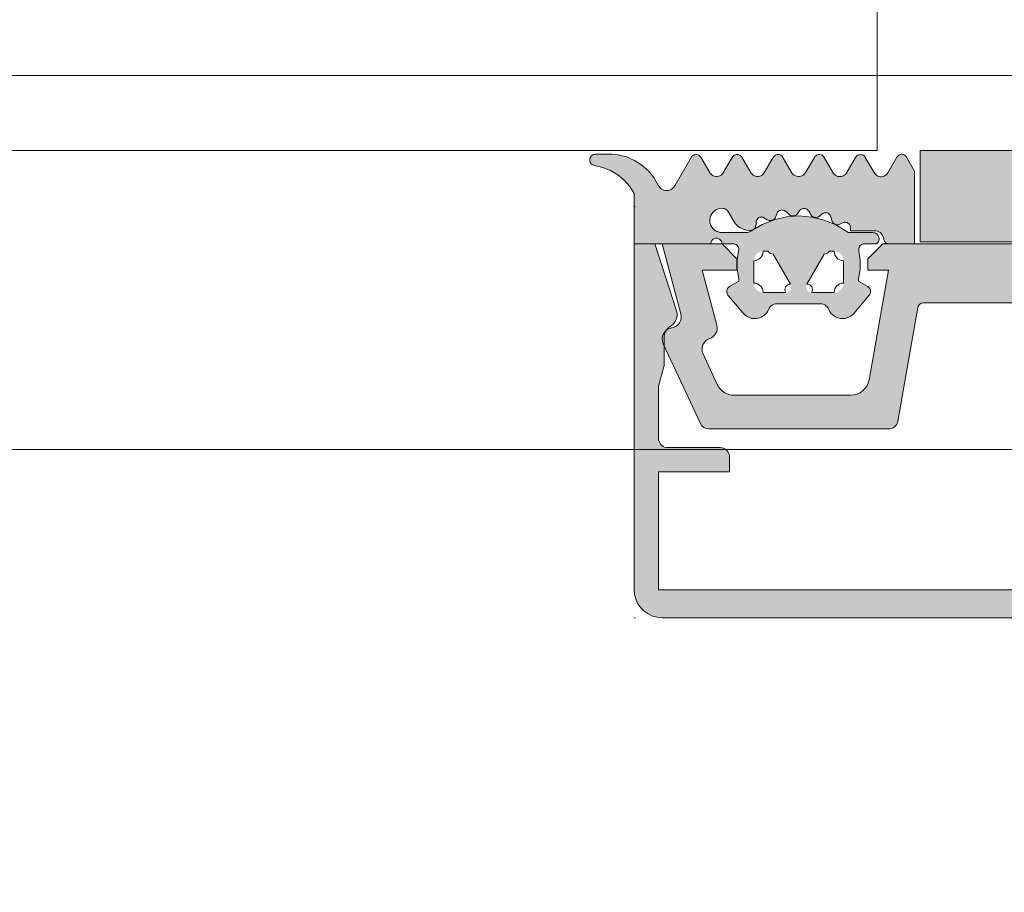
# Model space of a CAD drawing. Header units: metres. Extents: x -3.6 to 84.5, y -11 to 16.8.
# Tile 700 of 1056: x 57.9671 to 58.0198, y -2.9407 to -2.894. Entities that reach past the tile are written whole.
import ezdxf

# ---------------------------------------------------------------- set-up
doc = ezdxf.new("R2010")
doc.units = ezdxf.units.M
doc.header["$MEASUREMENT"] = 0
for name, color, linetype in [('152 - Bemaßung_ Beschriftung.Ausbau', 7, 'Continuous'), ('301 - Elemente.Linie', 7, 'Continuous'), ('302 - Elemente.Schraffur', 7, 'Continuous')]:
    doc.layers.add(name, color=color, linetype=linetype)
doc.styles.add('ERSTELLTER_STIL_2', font='txt')
doc.dimstyles.new('ERSTELLTER_STIL__3', dxfattribs={"dimtxt": 0.1, "dimasz": 0.0532, "dimexe": 0.18, "dimexo": 0.0625, "dimgap": 0, "dimtad": 1, "dimtih": 1, "dimtoh": 1, "dimzin": 0, "dimdsep": 46, "dimtxsty": 'ERSTELLTER_STIL_2', "dimblk": 'ARROWHEAD_2', "dimblk1": 'ARROWHEAD_2', "dimblk2": 'ARROWHEAD_2', "dimcen": 0.09, "dimse1": 1, "dimse2": 1, "dimclrd": 7, "dimclre": 7, "dimclrt": 7, "dimazin": 0, "dimtfac": 1, "dimtdec": 4, "dimtmove": 0, "dimatfit": 3, "dimfxl": 1, "dimtolj": 1, "dimtzin": 0, "dimarcsym": 0})

# ---------------------------------------------------------------- blocks, each defined once
blk = doc.blocks.new('*D275')
at = {"layer": '152 - Bemaßung_ Beschriftung.Ausbau', "color": 7, "linetype": 'Continuous', "lineweight": 5}
for p, q in [((57.124989, -8.6375), (57.124989, -8.5325)), ((57.145196, -8.55), (57.104782, -8.62)), ((62.295232, -8.55), (62.254818, -8.62)), ((55.504989, -8.585), (57.124989, -8.585)), ((57.124989, -8.585), (62.275025, -8.585))]:
    blk.add_line(p, q, dxfattribs=at)
at = {"layer": '152 - Bemaßung_ Beschriftung.Ausbau', "color": 7, "lineweight": 5, "char_height": 0.1, "attachment_point": 7, "style": 'ERSTELLTER_STIL_2'}
for s, insert in [('\\A1;{\\pql;\\fArial|b0|i0|c0|p38;5,15}', (59.491092, -8.565)), ('\\A1;{\\pql;\\fArial|b0|i0|c0|p38;15}', (62.103023, -8.565))]:
    blk.add_mtext(s, dxfattribs=dict(at, insert=insert))
blk = doc.blocks.new('ARROWHEAD_2')
at = {"color": 0, "linetype": 'Continuous', "lineweight": 0}
for p, q in [((-0.37813, -0.655), (0.37813, 0.655)), ((0, 0), (-1, 0))]:
    blk.add_line(p, q, dxfattribs=at)
blk = doc.blocks.new('*D276')
at = {"layer": '152 - Bemaßung_ Beschriftung.Ausbau', "color": 7, "linetype": 'Continuous', "lineweight": 5}
for p, q in [((62.275025, -8.6375), (62.275025, -8.5325)), ((62.425025, -8.6375), (62.425025, -8.5325)), ((62.295232, -8.55), (62.254818, -8.62)), ((62.404818, -8.62), (62.445232, -8.55)), ((57.124989, -8.585), (62.275025, -8.585)), ((62.275025, -8.585), (62.425025, -8.585)), ((62.425025, -8.585), (62.459255, -8.585))]:
    blk.add_line(p, q, dxfattribs=at)
blk = doc.blocks.new('*D297')
at = {"layer": '152 - Bemaßung_ Beschriftung.Ausbau', "color": 7, "linetype": 'Continuous', "lineweight": 5}
for p, q in [((47.439989, -9.1375), (47.439989, -9.0325)), ((47.460196, -9.05), (47.419782, -9.12)), ((62.055232, -9.05), (62.014818, -9.12)), ((47.289989, -9.085), (47.439989, -9.085)), ((47.439989, -9.085), (62.035025, -9.085))]:
    blk.add_line(p, q, dxfattribs=at)
at = {"layer": '152 - Bemaßung_ Beschriftung.Ausbau', "color": 7, "lineweight": 5, "insert": (54.541493, -9.084405), "char_height": 0.1, "attachment_point": 7, "style": 'ERSTELLTER_STIL_2'}
blk.add_mtext('\\A1;{\\pql;\\fArial|b0|i0|c0|p38;14,59\\fArial|b0|i0|c0|p38;\\A1{\\H.66x;\\S5^  ;}}', dxfattribs=at)
blk = doc.blocks.new('*D298')
at = {"layer": '152 - Bemaßung_ Beschriftung.Ausbau', "color": 7, "linetype": 'Continuous', "lineweight": 5}
for p, q in [((62.035025, -9.1375), (62.035025, -9.0325)), ((62.055232, -9.05), (62.014818, -9.12)), ((62.295232, -9.05), (62.254818, -9.12)), ((47.439989, -9.085), (62.035025, -9.085)), ((62.035025, -9.085), (62.275025, -9.085))]:
    blk.add_line(p, q, dxfattribs=at)
at = {"layer": '152 - Bemaßung_ Beschriftung.Ausbau', "color": 7, "lineweight": 5, "insert": (62.079139, -9.065), "char_height": 0.1, "attachment_point": 7, "style": 'ERSTELLTER_STIL_2'}
blk.add_mtext('\\A1;{\\pql;\\fArial|b0|i0|c0|p38;24}', dxfattribs=at)
blk = doc.blocks.new('*D488')
at = {"layer": '152 - Bemaßung_ Beschriftung.Ausbau', "color": 7, "linetype": 'Continuous', "lineweight": 5}
for p, q in [((55.209989, -10.1375), (55.209989, -10.0325)), ((62.425025, -10.1375), (62.425025, -10.0325)), ((55.230196, -10.05), (55.189782, -10.12)), ((62.404818, -10.12), (62.445232, -10.05)), ((55.109989, -10.085), (55.209989, -10.085)), ((55.209989, -10.085), (62.425025, -10.085)), ((62.425025, -10.085), (62.459255, -10.085))]:
    blk.add_line(p, q, dxfattribs=at)
at = {"layer": '152 - Bemaßung_ Beschriftung.Ausbau', "color": 7, "lineweight": 5, "char_height": 0.1, "attachment_point": 7, "style": 'ERSTELLTER_STIL_2'}
for s, insert in [('\\A1;{\\pql;\\fArial|b0|i0|c0|p38;7,21\\fArial|b0|i0|c0|p38;\\A1{\\H.66x;\\S5^  ;}}', (58.735322, -10.084405)), ('\\A1;{\\pql;\\fArial|b0|i0|c0|p38;10}', (55.230219, -10.065))]:
    blk.add_mtext(s, dxfattribs=dict(at, insert=insert))
blk = doc.blocks.new('*D526')
at = {"layer": '152 - Bemaßung_ Beschriftung.Ausbau', "color": 7, "linetype": 'Continuous', "lineweight": 5}
for p, q in [((54.679989, -9.6375), (54.679989, -9.5325)), ((54.700196, -9.55), (54.659782, -9.62)), ((58.000196, -9.55), (57.959782, -9.62)), ((54.379989, -9.585), (54.679989, -9.585)), ((54.679989, -9.585), (57.979989, -9.585))]:
    blk.add_line(p, q, dxfattribs=at)
at = {"layer": '152 - Bemaßung_ Beschriftung.Ausbau', "color": 7, "lineweight": 5, "insert": (56.19696, -9.565), "char_height": 0.1, "attachment_point": 7, "style": 'ERSTELLTER_STIL_2'}
blk.add_mtext('\\A1;{\\pql;\\fArial|b0|i0|c0|p38;3,30}', dxfattribs=at)
blk = doc.blocks.new('*D527')
at = {"layer": '152 - Bemaßung_ Beschriftung.Ausbau', "color": 7, "linetype": 'Continuous', "lineweight": 5}
for p, q in [((57.979989, -9.6375), (57.979989, -9.5325)), ((58.000196, -9.55), (57.959782, -9.62)), ((58.300196, -9.55), (58.259782, -9.62)), ((54.679989, -9.585), (57.979989, -9.585)), ((57.979989, -9.585), (58.279989, -9.585))]:
    blk.add_line(p, q, dxfattribs=at)
at = {"layer": '152 - Bemaßung_ Beschriftung.Ausbau', "color": 7, "lineweight": 5, "insert": (58.054103, -9.565), "char_height": 0.1, "attachment_point": 7, "style": 'ERSTELLTER_STIL_2'}
blk.add_mtext('\\A1;{\\pql;\\fArial|b0|i0|c0|p38;30}', dxfattribs=at)
blk = doc.blocks.new('*D528')
at = {"layer": '152 - Bemaßung_ Beschriftung.Ausbau', "color": 7, "linetype": 'Continuous', "lineweight": 5}
for p, q in [((58.279989, -9.6375), (58.279989, -9.5325)), ((58.300196, -9.55), (58.259782, -9.62)), ((61.600196, -9.55), (61.559782, -9.62)), ((57.979989, -9.585), (58.279989, -9.585)), ((58.279989, -9.585), (61.579989, -9.585))]:
    blk.add_line(p, q, dxfattribs=at)
at = {"layer": '152 - Bemaßung_ Beschriftung.Ausbau', "color": 7, "lineweight": 5, "insert": (59.79696, -9.565), "char_height": 0.1, "attachment_point": 7, "style": 'ERSTELLTER_STIL_2'}
blk.add_mtext('\\A1;{\\pql;\\fArial|b0|i0|c0|p38;3,30}', dxfattribs=at)
blk = doc.blocks.new('*D644')
at = {"layer": '152 - Bemaßung_ Beschriftung.Ausbau', "color": 7, "linetype": 'Continuous', "lineweight": 5}
for p, q in [((-0.165, -10.6375), (-0.165, -10.5325)), ((62.425025, -10.6375), (62.425025, -10.5325)), ((-0.144793, -10.55), (-0.185207, -10.62)), ((62.404818, -10.62), (62.445232, -10.55)), ((-0.19923, -10.585), (-0.165, -10.585)), ((-0.165, -10.585), (62.425025, -10.585)), ((62.425025, -10.585), (62.459255, -10.585))]:
    blk.add_line(p, q, dxfattribs=at)
at = {"layer": '152 - Bemaßung_ Beschriftung.Ausbau', "color": 7, "lineweight": 5, "insert": (30.959041, -10.565), "char_height": 0.1, "attachment_point": 7, "style": 'ERSTELLTER_STIL_2'}
blk.add_mtext('\\A1;{\\pql;\\fArial|b0|i0|c0|p38;62,59}', dxfattribs=at)

msp = doc.modelspace()

# ---------------------------------------------------------------- hatches: boundary and pattern name
at = {"layer": '302 - Elemente.Schraffur', "linetype": 'Continuous', "lineweight": 13}
h = msp.add_hatch(dxfattribs=at)
h.set_pattern_fill('Dielenboden_0001', style=0, pattern_type=2)
h.set_pattern_definition([(0, (0, 0), (0, 0.152), [])])
h.paths.add_polyline_path([(55.209989, -2.916999), (58.079764, -2.916999), (58.079764, -2.896999), (55.209989, -2.896999)])
at = {"layer": '302 - Elemente.Schraffur', "linetype": 'Continuous', "lineweight": 5}
h = msp.add_hatch(color=7, dxfattribs=at)
h.paths.add_polyline_path([(57.997618, -2.901487), (57.997618, -2.901537), (57.997627, -2.901586), (57.997644, -2.901633), (57.997668, -2.901676), (57.997699, -2.901715), (57.997736, -2.901749), (57.997779, -2.901775), (57.997825, -2.901794), (57.99831, -2.901906), (57.998727, -2.902073), (57.999112, -2.902303), (57.999456, -2.902591), (57.999751, -2.902928), (57.999989, -2.903308), (57.999989, -2.905999), (58.004089, -2.905999), (58.004093, -2.905949), (58.004105, -2.905901), (58.004125, -2.905856), (58.004152, -2.905814), (58.004186, -2.905778), (58.004225, -2.905747), (58.004269, -2.905724), (58.004315, -2.905708), (58.004364, -2.9057), (58.004414, -2.9057), (58.004463, -2.905708), (58.00451, -2.905724), (58.004553, -2.905747), (58.004592, -2.905778), (58.004626, -2.905814), (58.004653, -2.905856), (58.004673, -2.905901), (58.004685, -2.905949), (58.004689, -2.905999), (58.005294, -2.905999), (58.005345, -2.906004), (58.005395, -2.906018), (58.005442, -2.90604), (58.005484, -2.90607), (58.00552, -2.906107), (58.00555, -2.90615), (58.005571, -2.906197), (58.005585, -2.906247), (58.005589, -2.906299), (58.0055, -2.90682), (58.0055, -2.907349), (58.005589, -2.907871), (58.005589, -2.907998), (58.005089, -2.908287), (58.005046, -2.908317), (58.005009, -2.908354), (58.004979, -2.908397), (58.004957, -2.908444), (58.004944, -2.908495), (58.004939, -2.908547), (58.004944, -2.908599), (58.004957, -2.90865), (58.004979, -2.908697), (58.005009, -2.90874), (58.005826, -2.909713), (58.005922, -2.909809), (58.006033, -2.909888), (58.006156, -2.909947), (58.006288, -2.909984), (58.006423, -2.909998), (58.006559, -2.909989), (58.006692, -2.909957), (58.006817, -2.909903), (58.006931, -2.909829), (58.007031, -2.909736), (58.007114, -2.909627), (58.007216, -2.909432), (58.007266, -2.909365), (58.007327, -2.909307), (58.007397, -2.909261), (58.007474, -2.909226), (58.007555, -2.909206), (58.007638, -2.909199), (58.00994, -2.909199), (58.010023, -2.909206), (58.010104, -2.909226), (58.010181, -2.909261), (58.010251, -2.909307), (58.010312, -2.909365), (58.010363, -2.909432), (58.010464, -2.909627), (58.010547, -2.909736), (58.010647, -2.909829), (58.010761, -2.909903), (58.010886, -2.909957), (58.011019, -2.909989), (58.011155, -2.909998), (58.011291, -2.909984), (58.011422, -2.909947), (58.011545, -2.909888), (58.011656, -2.909809), (58.011752, -2.909713), (58.012569, -2.90874), (58.012596, -2.908701), (58.012618, -2.908659), (58.012632, -2.908613), (58.012638, -2.908566), (58.012638, -2.908519), (58.012629, -2.908472), (58.012614, -2.908427), (58.012591, -2.908385), (58.012563, -2.908347), (58.012528, -2.908314), (58.012489, -2.908287), (58.011989, -2.907999), (58.011989, -2.907871), (58.012076, -2.907373), (58.012081, -2.906867), (58.011999, -2.906319), (58.011999, -2.906269), (58.012008, -2.906221), (58.012025, -2.906175), (58.012048, -2.906132), (58.012079, -2.906094), (58.012115, -2.906061), (58.012156, -2.906034), (58.012202, -2.906014), (58.012249, -2.906003), (58.012298, -2.905999), (58.012949, -2.905999), (58.012991, -2.905963), (58.013027, -2.905921), (58.013056, -2.905873), (58.013076, -2.905821), (58.013087, -2.905766), (58.013089, -2.905711), (58.013081, -2.905656), (58.013064, -2.905603), (58.013039, -2.905553), (58.013005, -2.905509), (58.012965, -2.905471), (58.012919, -2.90544), (58.012868, -2.905417), (58.012814, -2.905403), (58.012759, -2.905399), (58.011541, -2.905399), (58.011494, -2.905395), (58.011449, -2.905384), (58.011405, -2.905366), (58.010785, -2.904987), (58.010157, -2.904727), (58.009496, -2.904566), (58.008818, -2.904509), (58.00814, -2.904557), (58.007477, -2.904709), (58.006845, -2.904961), (58.006195, -2.905347), (58.006124, -2.905375), (58.006049, -2.905393), (58.005973, -2.905399), (58.004689, -2.905399), (58.004582, -2.90539), (58.004478, -2.905363), (58.00438, -2.90532), (58.00429, -2.905261), (58.004211, -2.905189), (58.004145, -2.905104), (58.004094, -2.90501), (58.004059, -2.904908), (58.004041, -2.904802), (58.004041, -2.904695), (58.004059, -2.904589), (58.004094, -2.904487), (58.004145, -2.904393), (58.004211, -2.904308), (58.00429, -2.904236), (58.00438, -2.904177), (58.004478, -2.904134), (58.004582, -2.904107), (58.004689, -2.904099), (58.004749, -2.904103), (58.004807, -2.904116), (58.004863, -2.904138), (58.004914, -2.904168), (58.004961, -2.904205), (58.005002, -2.904249), (58.005035, -2.904299), (58.005317, -2.904786), (58.005415, -2.904927), (58.005536, -2.905049), (58.005677, -2.905148), (58.005832, -2.905222), (58.005997, -2.905269), (58.006168, -2.905286), (58.006226, -2.905282), (58.006282, -2.905268), (58.006335, -2.905245), (58.006383, -2.905213), (58.006425, -2.905174), (58.00646, -2.905128), (58.006486, -2.905077), (58.006504, -2.905022), (58.006511, -2.904965), (58.006519, -2.904821), (58.006525, -2.904775), (58.006539, -2.904731), (58.006561, -2.90469), (58.006589, -2.904653), (58.006622, -2.904622), (58.006661, -2.904596), (58.006703, -2.904578), (58.006748, -2.904567), (58.006794, -2.904563), (58.00684, -2.904568), (58.006885, -2.90458), (58.006927, -2.9046), (58.007113, -2.904707), (58.007159, -2.904729), (58.007208, -2.904743), (58.007259, -2.904749), (58.00731, -2.904747), (58.00736, -2.904737), (58.007408, -2.904718), (58.007452, -2.904693), (58.007491, -2.90466), (58.007525, -2.904622), (58.007552, -2.904578), (58.007571, -2.904531), (58.007616, -2.904394), (58.007636, -2.904347), (58.007663, -2.904304), (58.007698, -2.904267), (58.007738, -2.904235), (58.007783, -2.904211), (58.007831, -2.904195), (58.007882, -2.904188), (58.007933, -2.904189), (58.007983, -2.904198), (58.00803, -2.904216), (58.008074, -2.904242), (58.008113, -2.904275), (58.008255, -2.904416), (58.008294, -2.904449), (58.008338, -2.904476), (58.008385, -2.904495), (58.008435, -2.904506), (58.008486, -2.904509), (58.008537, -2.904503), (58.008586, -2.90449), (58.008632, -2.904469), (58.008675, -2.90444), (58.008712, -2.904405), (58.008743, -2.904365), (58.008822, -2.904244), (58.008853, -2.904204), (58.008891, -2.90417), (58.008934, -2.904142), (58.008981, -2.904122), (58.00903, -2.904111), (58.009081, -2.904108), (58.009132, -2.904113), (58.009181, -2.904127), (58.009227, -2.90415), (58.009268, -2.904179), (58.009304, -2.904216), (58.009333, -2.904258), (58.009433, -2.904431), (58.009462, -2.904473), (58.009498, -2.90451), (58.009538, -2.90454), (58.009584, -2.904564), (58.009632, -2.90458), (58.009683, -2.904588), (58.009734, -2.904588), (58.009784, -2.904579), (58.009833, -2.904563), (58.009878, -2.904539), (58.009918, -2.904508), (58.010025, -2.904411), (58.010066, -2.90438), (58.010111, -2.904357), (58.01016, -2.904342), (58.01021, -2.904335), (58.010261, -2.904336), (58.010311, -2.904346), (58.010359, -2.904365), (58.010402, -2.904391), (58.010441, -2.904425), (58.010473, -2.904464), (58.010498, -2.904509), (58.010516, -2.904556), (58.010569, -2.904757), (58.010586, -2.904802), (58.010609, -2.904845), (58.010639, -2.904883), (58.010675, -2.904916), (58.010715, -2.904942), (58.01076, -2.904962), (58.010807, -2.904974), (58.010855, -2.904979), (58.010903, -2.904976), (58.010951, -2.904965), (58.010995, -2.904946), (58.011133, -2.904876), (58.01118, -2.904857), (58.01123, -2.904846), (58.011281, -2.904844), (58.011331, -2.90485), (58.01138, -2.904865), (58.011426, -2.904888), (58.011467, -2.904918), (58.011502, -2.904955), (58.011531, -2.904997), (58.011552, -2.905043), (58.011565, -2.905093), (58.011569, -2.905144), (58.011569, -2.905299), (58.012841, -2.905299), (58.012921, -2.905305), (58.012999, -2.905324), (58.013073, -2.905355), (58.013141, -2.905398), (58.013201, -2.905451), (58.013252, -2.905513), (58.013292, -2.905583), (58.013321, -2.905658), (58.013347, -2.905783), (58.013365, -2.905828), (58.013389, -2.90587), (58.013419, -2.905907), (58.013455, -2.905939), (58.013496, -2.905964), (58.01354, -2.905983), (58.013587, -2.905995), (58.013635, -2.905999), (58.014989, -2.905999), (58.014989, -2.902103), (58.014563, -2.901359), (58.014535, -2.901319), (58.014502, -2.901284), (58.014463, -2.901255), (58.014421, -2.901232), (58.014375, -2.901217), (58.014327, -2.901209), (58.014278, -2.901209), (58.014231, -2.901217), (58.014185, -2.901232), (58.014142, -2.901255), (58.014103, -2.901284), (58.01407, -2.901319), (58.014042, -2.901359), (58.013563, -2.902193), (58.013525, -2.902252), (58.013478, -2.902303), (58.013423, -2.902345), (58.013361, -2.902378), (58.013295, -2.9024), (58.013226, -2.90241), (58.013157, -2.90241), (58.013088, -2.902397), (58.013023, -2.902373), (58.012963, -2.902339), (58.012909, -2.902295), (58.012863, -2.902243), (58.012826, -2.902184), (58.012351, -2.901373), (58.012321, -2.90133), (58.012284, -2.901293), (58.012241, -2.901264), (58.012194, -2.901242), (58.012144, -2.901229), (58.012092, -2.901224), (58.01204, -2.901229), (58.01199, -2.901242), (58.011943, -2.901264), (58.0119, -2.901294), (58.011863, -2.901331), (58.011833, -2.901373), (58.011335, -2.902227), (58.011288, -2.902283), (58.011232, -2.902329), (58.01117, -2.902365), (58.011101, -2.90239), (58.01103, -2.902403), (58.010958, -2.902403), (58.010886, -2.90239), (58.010818, -2.902366), (58.010755, -2.90233), (58.010699, -2.902284), (58.010652, -2.902228), (58.010151, -2.901372), (58.010121, -2.90133), (58.010084, -2.901293), (58.010041, -2.901263), (58.009994, -2.901242), (58.009944, -2.901228), (58.009892, -2.901224), (58.00984, -2.901228), (58.00979, -2.901241), (58.009743, -2.901263), (58.0097, -2.901293), (58.009663, -2.901329), (58.009633, -2.901372), (58.009135, -2.902218), (58.009088, -2.902273), (58.009032, -2.902319), (58.008969, -2.902355), (58.008901, -2.90238), (58.00883, -2.902393), (58.008758, -2.902394), (58.008686, -2.902383), (58.008618, -2.90236), (58.008554, -2.902326), (58.008497, -2.902282), (58.008448, -2.902228), (58.007951, -2.901373), (58.007921, -2.90133), (58.007885, -2.901294), (58.007842, -2.901264), (58.007795, -2.901242), (58.007745, -2.901228), (58.007693, -2.901224), (58.007641, -2.901228), (58.007591, -2.901241), (58.007543, -2.901263), (58.0075, -2.901293), (58.007463, -2.901329), (58.007433, -2.901372), (58.006935, -2.902218), (58.006889, -2.902274), (58.006833, -2.90232), (58.00677, -2.902357), (58.006702, -2.902381), (58.006631, -2.902394), (58.006559, -2.902394), (58.006488, -2.902381), (58.00642, -2.902357), (58.006357, -2.90232), (58.006302, -2.902274), (58.006255, -2.902218), (58.005754, -2.901371), (58.005724, -2.901329), (58.005687, -2.901292), (58.005644, -2.901263), (58.005597, -2.901241), (58.005547, -2.901228), (58.005496, -2.901224), (58.005444, -2.901228), (58.005394, -2.901241), (58.005347, -2.901263), (58.005304, -2.901293), (58.005267, -2.901329), (58.005237, -2.901372), (58.004739, -2.902218), (58.004692, -2.902274), (58.004637, -2.90232), (58.004574, -2.902357), (58.004506, -2.902381), (58.004434, -2.902394), (58.004362, -2.902394), (58.00429, -2.902381), (58.004222, -2.902357), (58.004159, -2.90232), (58.004104, -2.902274), (58.004057, -2.902218), (58.003554, -2.901371), (58.003523, -2.901329), (58.003486, -2.901292), (58.003443, -2.901263), (58.003396, -2.901241), (58.003345, -2.901228), (58.003293, -2.901224), (58.003241, -2.901229), (58.003191, -2.901243), (58.003144, -2.901265), (58.003102, -2.901295), (58.003065, -2.901332), (58.003035, -2.901375), (58.002163, -2.902897), (58.002115, -2.902966), (58.002057, -2.903025), (58.001989, -2.903075), (58.001914, -2.903112), (58.001834, -2.903137), (58.001751, -2.903147), (58.001668, -2.903144), (58.001586, -2.903127), (58.001508, -2.903096), (58.001436, -2.903053), (58.001373, -2.902999), (58.001319, -2.902934), (58.001044, -2.902458), (58.00075, -2.902097), (58.000402, -2.901787), (58.000009, -2.901536), (57.999581, -2.901352), (57.999129, -2.901238), (57.998801, -2.90121), (57.997917, -2.901209), (57.997868, -2.901213), (57.997819, -2.901225), (57.997773, -2.901245), (57.997732, -2.901273), (57.997695, -2.901307), (57.997665, -2.901346), (57.997641, -2.90139), (57.997625, -2.901438)])
h.paths.add_polyline_path([(58.006389, -2.906899), (58.00639, -2.906875), (58.006392, -2.90685), (58.006395, -2.906826), (58.006399, -2.906802), (58.006404, -2.906778), (58.006411, -2.906754), (58.006418, -2.906731), (58.006427, -2.906708), (58.006437, -2.906685), (58.006448, -2.906664), (58.00646, -2.906642), (58.006473, -2.906621), (58.006487, -2.906601), (58.006503, -2.906582), (58.006519, -2.906563), (58.006536, -2.906546), (58.006553, -2.906529), (58.006572, -2.906513), (58.006591, -2.906498), (58.006611, -2.906483), (58.006632, -2.90647), (58.006653, -2.906458), (58.006675, -2.906447), (58.006698, -2.906437), (58.006721, -2.906428), (58.006744, -2.906421), (58.006768, -2.906414), (58.006792, -2.906409), (58.006816, -2.906405), (58.00684, -2.906402), (58.006865, -2.9064), (58.006889, -2.906399), (58.007175, -2.906399), (58.007195, -2.906401), (58.007214, -2.906403), (58.007233, -2.906407), (58.007252, -2.906412), (58.007271, -2.906418), (58.007289, -2.906426), (58.007307, -2.906435), (58.007324, -2.906444), (58.00734, -2.906455), (58.007356, -2.906467), (58.00737, -2.90648), (58.007384, -2.906494), (58.007397, -2.906509), (58.007409, -2.906525), (58.00742, -2.906541), (58.008349, -2.908149), (58.008358, -2.908167), (58.008366, -2.908184), (58.008373, -2.908203), (58.008379, -2.908222), (58.008383, -2.908241), (58.008387, -2.90826), (58.008388, -2.90828), (58.008389, -2.908299), (58.008388, -2.908319), (58.008387, -2.908338), (58.008383, -2.908358), (58.008379, -2.908377), (58.008373, -2.908396), (58.008366, -2.908414), (58.008358, -2.908432), (58.008349, -2.908449), (58.008339, -2.908466), (58.008327, -2.908482), (58.008315, -2.908497), (58.008301, -2.908511), (58.008287, -2.908525), (58.008272, -2.908537), (58.008256, -2.908549), (58.008239, -2.908559), (58.008222, -2.908568), (58.008204, -2.908576), (58.008186, -2.908583), (58.008167, -2.908589), (58.008148, -2.908593), (58.008128, -2.908597), (58.008109, -2.908599), (58.008089, -2.908599), (58.006889, -2.908599), (58.006865, -2.908599), (58.00684, -2.908597), (58.006816, -2.908594), (58.006792, -2.90859), (58.006768, -2.908584), (58.006744, -2.908578), (58.006721, -2.90857), (58.006698, -2.908561), (58.006675, -2.908551), (58.006653, -2.90854), (58.006632, -2.908528), (58.006611, -2.908515), (58.006591, -2.908501), (58.006572, -2.908486), (58.006553, -2.90847), (58.006536, -2.908453), (58.006519, -2.908435), (58.006503, -2.908416), (58.006487, -2.908397), (58.006473, -2.908377), (58.00646, -2.908356), (58.006448, -2.908335), (58.006437, -2.908313), (58.006427, -2.908291), (58.006418, -2.908268), (58.006411, -2.908244), (58.006404, -2.908221), (58.006399, -2.908197), (58.006395, -2.908173), (58.006392, -2.908148), (58.00639, -2.908124), (58.006389, -2.908099)], flags=0)
h.paths.add_polyline_path([(58.009189, -2.908299), (58.00919, -2.90828), (58.009192, -2.90826), (58.009195, -2.908241), (58.009199, -2.908222), (58.009205, -2.908203), (58.009212, -2.908184), (58.00922, -2.908167), (58.009229, -2.908149), (58.010158, -2.906541), (58.010169, -2.906525), (58.010181, -2.906509), (58.010194, -2.906494), (58.010208, -2.90648), (58.010223, -2.906467), (58.010238, -2.906455), (58.010254, -2.906444), (58.010271, -2.906435), (58.010289, -2.906426), (58.010307, -2.906418), (58.010326, -2.906412), (58.010345, -2.906407), (58.010364, -2.906403), (58.010383, -2.906401), (58.010403, -2.906399), (58.010689, -2.906399), (58.010714, -2.9064), (58.010738, -2.906402), (58.010762, -2.906405), (58.010787, -2.906409), (58.010811, -2.906414), (58.010834, -2.906421), (58.010858, -2.906429), (58.01088, -2.906437), (58.010903, -2.906447), (58.010925, -2.906458), (58.010946, -2.90647), (58.010967, -2.906484), (58.010987, -2.906498), (58.011006, -2.906513), (58.011025, -2.906529), (58.011043, -2.906546), (58.01106, -2.906564), (58.011076, -2.906582), (58.011091, -2.906601), (58.011105, -2.906621), (58.011118, -2.906642), (58.01113, -2.906664), (58.011141, -2.906685), (58.011151, -2.906708), (58.01116, -2.906731), (58.011168, -2.906754), (58.011174, -2.906778), (58.011179, -2.906802), (58.011184, -2.906826), (58.011187, -2.90685), (58.011189, -2.906875), (58.011189, -2.906899), (58.011189, -2.908099), (58.011189, -2.908124), (58.011187, -2.908148), (58.011184, -2.908173), (58.011179, -2.908197), (58.011174, -2.908221), (58.011168, -2.908244), (58.01116, -2.908268), (58.011151, -2.908291), (58.011141, -2.908313), (58.01113, -2.908335), (58.011118, -2.908356), (58.011105, -2.908377), (58.011091, -2.908397), (58.011076, -2.908416), (58.01106, -2.908435), (58.011043, -2.908453), (58.011025, -2.90847), (58.011006, -2.908486), (58.010987, -2.908501), (58.010967, -2.908515), (58.010946, -2.908528), (58.010925, -2.90854), (58.010903, -2.908551), (58.01088, -2.908561), (58.010858, -2.90857), (58.010834, -2.908578), (58.010811, -2.908584), (58.010787, -2.90859), (58.010762, -2.908594), (58.010738, -2.908597), (58.010714, -2.908599), (58.010689, -2.908599), (58.009489, -2.908599), (58.009469, -2.908599), (58.00945, -2.908597), (58.009431, -2.908593), (58.009411, -2.908589), (58.009393, -2.908583), (58.009374, -2.908576), (58.009356, -2.908568), (58.009339, -2.908559), (58.009322, -2.908549), (58.009306, -2.908537), (58.009291, -2.908525), (58.009277, -2.908511), (58.009264, -2.908497), (58.009251, -2.908482), (58.00924, -2.908466), (58.009229, -2.908449), (58.00922, -2.908432), (58.009212, -2.908414), (58.009205, -2.908396), (58.009199, -2.908377), (58.009195, -2.908358), (58.009192, -2.908338), (58.00919, -2.908319)], flags=0)
for points in [[(58.034689, -2.900999), (58.015289, -2.900999), (58.015289, -2.905899), (58.034689, -2.905899)], [(57.999989, -2.905999), (57.999989, -2.924499), (58.000007, -2.924734), (58.000062, -2.924963), (58.000152, -2.92518), (58.000275, -2.925381), (58.000428, -2.92556), (58.000607, -2.925713), (58.000808, -2.925836), (58.001025, -2.925926), (58.001254, -2.925981), (58.001489, -2.925999), (58.048489, -2.925999), (58.048724, -2.925981), (58.048953, -2.925926), (58.04917, -2.925836), (58.049371, -2.925713), (58.04955, -2.92556), (58.049703, -2.925381), (58.049826, -2.92518), (58.049916, -2.924963), (58.049971, -2.924734), (58.049989, -2.924499), (58.049989, -2.905999), (58.048888, -2.905999), (58.047723, -2.909583), (58.047696, -2.909699), (58.047689, -2.909817), (58.047702, -2.909936), (58.047735, -2.91005), (58.047787, -2.910157), (58.047857, -2.910254), (58.047941, -2.910337), (58.048139, -2.910475), (58.048225, -2.910562), (58.048295, -2.910662), (58.048347, -2.910772), (58.048378, -2.91089), (58.048389, -2.911012), (58.048389, -2.912499), (58.048689, -2.913619), (58.048689, -2.916399), (58.048683, -2.916477), (58.048665, -2.916554), (58.048634, -2.916626), (58.048594, -2.916693), (58.048543, -2.916753), (58.048483, -2.916804), (58.048416, -2.916845), (58.048344, -2.916875), (58.048267, -2.916893), (58.048189, -2.916899), (58.045389, -2.916899), (58.045311, -2.916905), (58.045234, -2.916924), (58.045162, -2.916954), (58.045095, -2.916995), (58.045035, -2.917046), (58.044984, -2.917105), (58.044943, -2.917172), (58.044913, -2.917245), (58.044895, -2.917321), (58.044889, -2.917399), (58.044889, -2.918199), (58.048689, -2.918199), (58.048689, -2.924499), (58.001289, -2.924499), (58.001289, -2.918199), (58.005089, -2.918199), (58.005089, -2.917399), (58.005083, -2.917321), (58.005065, -2.917245), (58.005034, -2.917172), (58.004994, -2.917105), (58.004943, -2.917046), (58.004883, -2.916995), (58.004816, -2.916954), (58.004744, -2.916924), (58.004667, -2.916905), (58.004589, -2.916899), (58.001789, -2.916899), (58.001711, -2.916893), (58.001634, -2.916875), (58.001562, -2.916845), (58.001495, -2.916804), (58.001435, -2.916753), (58.001384, -2.916693), (58.001343, -2.916626), (58.001313, -2.916554), (58.001295, -2.916477), (58.001289, -2.916399), (58.001289, -2.913619), (58.001589, -2.912499), (58.001589, -2.911012), (58.0016, -2.91089), (58.001631, -2.910772), (58.001683, -2.910662), (58.001753, -2.910562), (58.001839, -2.910475), (58.002037, -2.910337), (58.002121, -2.910254), (58.002191, -2.910157), (58.002243, -2.91005), (58.002276, -2.909936), (58.002289, -2.909817), (58.002282, -2.909699), (58.002255, -2.909583), (58.00109, -2.905999)], [(58.034812, -2.909397), (58.035886, -2.915486, 0.36397), (58.036378, -2.915899), (58.045988, -2.915899, 0.291473), (58.046441, -2.91561), (58.048433, -2.91134, 0.501627), (58.047977, -2.910493, -0.448151), (58.047486, -2.909744), (58.048489, -2.905999), (58.045289, -2.905999), (58.044489, -2.906799), (58.044489, -2.907399), (58.046354, -2.907399), (58.045565, -2.910344, 0.394822), (58.045951, -2.911067, -0.446174), (58.046301, -2.911889), (58.04554, -2.913522, -0.291473), (58.044633, -2.914099), (58.038409, -2.914099, -0.36397), (58.037425, -2.913273), (58.036389, -2.907399), (58.037489, -2.907399), (58.037489, -2.906799), (58.036689, -2.905999), (58.013289, -2.905999), (58.012489, -2.906799), (58.012489, -2.907399), (58.013589, -2.907399), (58.012553, -2.913273, -0.36397), (58.011569, -2.914099), (58.005345, -2.914099, -0.291473), (58.004438, -2.913522), (58.003677, -2.911889, -0.446174), (58.004027, -2.911067, 0.394822), (58.004413, -2.910344), (58.003624, -2.907399), (58.005489, -2.907399), (58.005489, -2.906799), (58.004689, -2.905999), (58.001489, -2.905999), (58.002492, -2.909744, -0.448151), (58.002001, -2.910493, 0.501627), (58.001545, -2.91134), (58.003537, -2.91561, 0.291473), (58.00399, -2.915899), (58.0136, -2.915899, 0.36397), (58.014092, -2.915486), (58.015166, -2.909397, -0.36397), (58.015461, -2.909149), (58.024739, -2.909149, -0.8), (58.025239, -2.909149), (58.034517, -2.909149, -0.36397)]]:
    msp.add_hatch(color=7, dxfattribs=at).paths.add_polyline_path(points)

# ---------------------------------------------------------------- linework, layer by layer
at = {"layer": '301 - Elemente.Linie', "color": 7, "linetype": 'Continuous', "lineweight": 5}
for p, q in [((58.012989, -2.892999), (58.012989, -2.900999)), ((55.296989, -2.900999), (58.012989, -2.900999)), ((58.012989, -2.900999), (55.296989, -2.900999)), ((57.999989, -2.903999), (58.000039, -2.903999)), ((57.999989, -2.903999), (58.000039, -2.903999)), ((57.999989, -2.925999), (58.000039, -2.925999))]:
    msp.add_line(p, q, dxfattribs=at)
for points in [[(58.005009, -2.90874), (58.004979, -2.908697), (58.004957, -2.90865), (58.004944, -2.908599), (58.004939, -2.908547), (58.004944, -2.908495), (58.004957, -2.908444), (58.004979, -2.908397), (58.005009, -2.908354), (58.005046, -2.908317), (58.005089, -2.908287), (58.005589, -2.907998), (58.005589, -2.907871), (58.0055, -2.907349), (58.0055, -2.90682), (58.005589, -2.906299), (58.005585, -2.906247), (58.005571, -2.906197), (58.00555, -2.90615), (58.00552, -2.906107), (58.005484, -2.90607), (58.005442, -2.90604), (58.005395, -2.906018), (58.005345, -2.906004), (58.005294, -2.905999), (58.004689, -2.905999), (58.004685, -2.905949), (58.004673, -2.905901), (58.004653, -2.905856), (58.004626, -2.905814), (58.004592, -2.905778), (58.004553, -2.905747), (58.00451, -2.905724), (58.004463, -2.905708), (58.004414, -2.9057), (58.004364, -2.9057), (58.004315, -2.905708), (58.004269, -2.905724), (58.004225, -2.905747), (58.004186, -2.905778), (58.004152, -2.905814), (58.004125, -2.905856), (58.004105, -2.905901), (58.004093, -2.905949), (58.004089, -2.905999), (57.999989, -2.905999), (57.999989, -2.903308), (57.999751, -2.902928), (57.999456, -2.902591), (57.999112, -2.902303), (57.998727, -2.902073), (57.99831, -2.901906), (57.997873, -2.901806), (57.997825, -2.901794), (57.997779, -2.901775), (57.997736, -2.901749), (57.997699, -2.901715), (57.997668, -2.901676), (57.997644, -2.901633), (57.997627, -2.901586), (57.997618, -2.901537), (57.997618, -2.901487), (57.997625, -2.901438), (57.997641, -2.90139), (57.997665, -2.901346), (57.997695, -2.901307), (57.997732, -2.901273), (57.997773, -2.901245), (57.997819, -2.901225), (57.997868, -2.901213), (57.997917, -2.901209), (57.998801, -2.90121), (57.999129, -2.901238), (57.999581, -2.901352), (58.000009, -2.901536), (58.000402, -2.901787), (58.00075, -2.902097), (58.001044, -2.902458), (58.001277, -2.902862), (58.001319, -2.902934), (58.001373, -2.902999), (58.001436, -2.903053), (58.001508, -2.903096), (58.001586, -2.903127), (58.001668, -2.903144), (58.001751, -2.903147), (58.001834, -2.903137), (58.001914, -2.903112), (58.001989, -2.903075), (58.002057, -2.903025), (58.002115, -2.902966), (58.002163, -2.902897), (58.003035, -2.901375), (58.003065, -2.901332), (58.003102, -2.901295), (58.003144, -2.901265), (58.003191, -2.901243), (58.003241, -2.901229), (58.003293, -2.901224), (58.003345, -2.901228), (58.003396, -2.901241), (58.003443, -2.901263), (58.003486, -2.901292), (58.003523, -2.901329), (58.003554, -2.901371), (58.004057, -2.902218), (58.004104, -2.902274), (58.004159, -2.90232), (58.004222, -2.902357), (58.00429, -2.902381), (58.004362, -2.902394), (58.004434, -2.902394), (58.004506, -2.902381), (58.004574, -2.902357), (58.004637, -2.90232), (58.004692, -2.902274), (58.004739, -2.902218), (58.005237, -2.901372), (58.005267, -2.901329), (58.005304, -2.901293), (58.005347, -2.901263), (58.005394, -2.901241), (58.005444, -2.901228), (58.005496, -2.901224), (58.005547, -2.901228), (58.005597, -2.901241), (58.005644, -2.901263), (58.005687, -2.901292), (58.005724, -2.901329), (58.005754, -2.901371), (58.006255, -2.902218), (58.006302, -2.902274), (58.006357, -2.90232), (58.00642, -2.902357), (58.006488, -2.902381), (58.006559, -2.902394), (58.006631, -2.902394), (58.006702, -2.902381), (58.00677, -2.902357), (58.006833, -2.90232), (58.006889, -2.902274), (58.006935, -2.902218), (58.007433, -2.901372), (58.007463, -2.901329), (58.0075, -2.901293), (58.007543, -2.901263), (58.007591, -2.901241), (58.007641, -2.901228), (58.007693, -2.901224), (58.007745, -2.901228), (58.007795, -2.901242), (58.007842, -2.901264), (58.007885, -2.901294), (58.007921, -2.90133), (58.007951, -2.901373), (58.008448, -2.902228), (58.008497, -2.902282), (58.008554, -2.902326), (58.008618, -2.90236), (58.008686, -2.902383), (58.008758, -2.902394), (58.00883, -2.902393), (58.008901, -2.90238), (58.008969, -2.902355), (58.009032, -2.902319), (58.009088, -2.902273), (58.009135, -2.902218), (58.009633, -2.901372), (58.009663, -2.901329), (58.0097, -2.901293), (58.009743, -2.901263), (58.00979, -2.901241), (58.00984, -2.901228), (58.009892, -2.901224), (58.009944, -2.901228), (58.009994, -2.901242), (58.010041, -2.901263), (58.010084, -2.901293), (58.010121, -2.90133), (58.010151, -2.901372), (58.010652, -2.902228), (58.010699, -2.902284), (58.010755, -2.90233), (58.010818, -2.902366), (58.010886, -2.90239), (58.010958, -2.902403), (58.01103, -2.902403), (58.011101, -2.90239), (58.01117, -2.902365), (58.011232, -2.902329), (58.011288, -2.902283), (58.011335, -2.902227), (58.011833, -2.901373), (58.011863, -2.901331), (58.0119, -2.901294), (58.011943, -2.901264), (58.01199, -2.901242), (58.01204, -2.901229), (58.012092, -2.901224), (58.012144, -2.901229), (58.012194, -2.901242), (58.012241, -2.901264), (58.012284, -2.901293), (58.012321, -2.90133), (58.012351, -2.901373), (58.012826, -2.902184), (58.012863, -2.902243), (58.012909, -2.902295), (58.012963, -2.902339), (58.013023, -2.902373), (58.013088, -2.902397), (58.013157, -2.90241), (58.013226, -2.90241), (58.013295, -2.9024), (58.013361, -2.902378), (58.013423, -2.902345), (58.013478, -2.902303), (58.013525, -2.902252), (58.013563, -2.902193), (58.014042, -2.901359), (58.01407, -2.901319), (58.014103, -2.901284), (58.014142, -2.901255), (58.014185, -2.901232), (58.014231, -2.901217), (58.014278, -2.901209), (58.014327, -2.901209), (58.014375, -2.901217), (58.014421, -2.901232), (58.014463, -2.901255), (58.014502, -2.901284), (58.014535, -2.901319), (58.014563, -2.901359), (58.014989, -2.902103), (58.014989, -2.905999), (58.013635, -2.905999), (58.013587, -2.905995), (58.01354, -2.905983), (58.013496, -2.905964), (58.013455, -2.905939), (58.013419, -2.905907), (58.013389, -2.90587), (58.013365, -2.905828), (58.013347, -2.905783), (58.013338, -2.905736), (58.013321, -2.905658), (58.013292, -2.905583), (58.013252, -2.905513), (58.013201, -2.905451), (58.013141, -2.905398), (58.013073, -2.905355), (58.012999, -2.905324), (58.012921, -2.905305), (58.012841, -2.905299), (58.011569, -2.905299), (58.011569, -2.905144), (58.011565, -2.905093), (58.011552, -2.905043), (58.011531, -2.904997), (58.011502, -2.904955), (58.011467, -2.904918), (58.011426, -2.904888), (58.01138, -2.904865), (58.011331, -2.90485), (58.011281, -2.904844), (58.01123, -2.904846), (58.01118, -2.904857), (58.011133, -2.904876), (58.010995, -2.904946), (58.010951, -2.904965), (58.010903, -2.904976), (58.010855, -2.904979), (58.010807, -2.904974), (58.01076, -2.904962), (58.010715, -2.904942), (58.010675, -2.904916), (58.010639, -2.904883), (58.010609, -2.904845), (58.010586, -2.904802), (58.010569, -2.904757), (58.010516, -2.904556), (58.010498, -2.904509), (58.010473, -2.904464), (58.010441, -2.904425), (58.010402, -2.904391), (58.010359, -2.904365), (58.010311, -2.904346), (58.010261, -2.904336), (58.01021, -2.904335), (58.01016, -2.904342), (58.010111, -2.904357), (58.010066, -2.90438), (58.010025, -2.904411), (58.009918, -2.904508), (58.009878, -2.904539), (58.009833, -2.904563), (58.009784, -2.904579), (58.009734, -2.904588), (58.009683, -2.904588), (58.009632, -2.90458), (58.009584, -2.904564), (58.009538, -2.90454), (58.009498, -2.90451), (58.009462, -2.904473), (58.009433, -2.904431), (58.009333, -2.904258), (58.009304, -2.904216), (58.009268, -2.904179), (58.009227, -2.90415), (58.009181, -2.904127), (58.009132, -2.904113), (58.009081, -2.904108), (58.00903, -2.904111), (58.008981, -2.904122), (58.008934, -2.904142), (58.008891, -2.90417), (58.008853, -2.904204), (58.008822, -2.904244), (58.008743, -2.904365), (58.008712, -2.904405), (58.008675, -2.90444), (58.008632, -2.904469), (58.008586, -2.90449), (58.008537, -2.904503), (58.008486, -2.904509), (58.008435, -2.904506), (58.008385, -2.904495), (58.008338, -2.904476), (58.008294, -2.904449), (58.008255, -2.904416), (58.008113, -2.904275), (58.008074, -2.904242), (58.00803, -2.904216), (58.007983, -2.904198), (58.007933, -2.904189), (58.007882, -2.904188), (58.007831, -2.904195), (58.007783, -2.904211), (58.007738, -2.904235), (58.007698, -2.904267), (58.007663, -2.904304), (58.007636, -2.904347), (58.007616, -2.904394), (58.007571, -2.904531), (58.007552, -2.904578), (58.007525, -2.904622), (58.007491, -2.90466), (58.007452, -2.904693), (58.007408, -2.904718), (58.00736, -2.904737), (58.00731, -2.904747), (58.007259, -2.904749), (58.007208, -2.904743), (58.007159, -2.904729), (58.007113, -2.904707), (58.006927, -2.9046), (58.006885, -2.90458), (58.00684, -2.904568), (58.006794, -2.904563), (58.006748, -2.904567), (58.006703, -2.904578), (58.006661, -2.904596), (58.006622, -2.904622), (58.006589, -2.904653), (58.006561, -2.90469), (58.006539, -2.904731), (58.006525, -2.904775), (58.006519, -2.904821), (58.006511, -2.904965), (58.006504, -2.905022), (58.006486, -2.905077), (58.00646, -2.905128), (58.006425, -2.905174), (58.006383, -2.905213), (58.006335, -2.905245), (58.006282, -2.905268), (58.006226, -2.905282), (58.006168, -2.905286), (58.005997, -2.905269), (58.005832, -2.905222), (58.005677, -2.905148), (58.005536, -2.905049), (58.005415, -2.904927), (58.005317, -2.904786), (58.005035, -2.904299), (58.005002, -2.904249), (58.004961, -2.904205), (58.004914, -2.904168), (58.004863, -2.904138), (58.004807, -2.904116), (58.004749, -2.904103), (58.004689, -2.904099), (58.004582, -2.904107), (58.004478, -2.904134), (58.00438, -2.904177), (58.00429, -2.904236), (58.004211, -2.904308), (58.004145, -2.904393), (58.004094, -2.904487), (58.004059, -2.904589), (58.004041, -2.904695), (58.004041, -2.904802), (58.004059, -2.904908), (58.004094, -2.90501), (58.004145, -2.905104), (58.004211, -2.905189), (58.00429, -2.905261), (58.00438, -2.90532), (58.004478, -2.905363), (58.004582, -2.90539), (58.004689, -2.905399), (58.005973, -2.905399), (58.006049, -2.905393), (58.006124, -2.905375), (58.006195, -2.905347), (58.00626, -2.905308), (58.006845, -2.904961), (58.007477, -2.904709), (58.00814, -2.904557), (58.008818, -2.904509), (58.009496, -2.904566), (58.010157, -2.904727), (58.010785, -2.904987), (58.011365, -2.905342), (58.011405, -2.905366), (58.011449, -2.905384), (58.011494, -2.905395), (58.011541, -2.905399), (58.012759, -2.905399), (58.012814, -2.905403), (58.012868, -2.905417), (58.012919, -2.90544), (58.012965, -2.905471), (58.013005, -2.905509), (58.013039, -2.905553), (58.013064, -2.905603), (58.013081, -2.905656), (58.013089, -2.905711), (58.013087, -2.905766), (58.013076, -2.905821), (58.013056, -2.905873), (58.013027, -2.905921), (58.012991, -2.905963), (58.012949, -2.905999), (58.012298, -2.905999), (58.012249, -2.906003), (58.012202, -2.906014), (58.012156, -2.906034), (58.012115, -2.906061), (58.012079, -2.906094), (58.012048, -2.906132), (58.012025, -2.906175), (58.012008, -2.906221), (58.011999, -2.906269), (58.011999, -2.906319), (58.012006, -2.906367), (58.012081, -2.906867), (58.012076, -2.907373), (58.011989, -2.907871), (58.011989, -2.907999), (58.012489, -2.908287), (58.012528, -2.908314), (58.012563, -2.908347), (58.012591, -2.908385), (58.012614, -2.908427), (58.012629, -2.908472), (58.012638, -2.908519), (58.012638, -2.908566), (58.012632, -2.908613), (58.012618, -2.908659), (58.012596, -2.908701), (58.012569, -2.90874), (58.011752, -2.909713), (58.011656, -2.909809), (58.011545, -2.909888), (58.011422, -2.909947), (58.011291, -2.909984), (58.011155, -2.909998), (58.011019, -2.909989), (58.010886, -2.909957), (58.010761, -2.909903), (58.010647, -2.909829), (58.010547, -2.909736), (58.010464, -2.909627), (58.010401, -2.909506), (58.010363, -2.909432), (58.010312, -2.909365), (58.010251, -2.909307), (58.010181, -2.909261), (58.010104, -2.909226), (58.010023, -2.909206), (58.00994, -2.909199), (58.007638, -2.909199), (58.007555, -2.909206), (58.007474, -2.909226), (58.007397, -2.909261), (58.007327, -2.909307), (58.007266, -2.909365), (58.007216, -2.909432), (58.007177, -2.909506), (58.007114, -2.909627), (58.007031, -2.909736), (58.006931, -2.909829), (58.006817, -2.909903), (58.006692, -2.909957), (58.006559, -2.909989), (58.006423, -2.909998), (58.006288, -2.909984), (58.006156, -2.909947), (58.006033, -2.909888), (58.005922, -2.909809), (58.005826, -2.909713)], [(58.034689, -2.900999), (58.015289, -2.900999), (58.015289, -2.905899), (58.034689, -2.905899)]]:
    msp.add_lwpolyline(points, close=True, dxfattribs=at)
msp.add_lwpolyline([(58.048489, -2.925999), (58.001489, -2.925999), (58.001229, -2.925976), (58.000976, -2.925909), (58.000739, -2.925798), (58.000525, -2.925648), (58.00034, -2.925463), (58.00019, -2.925249), (58.000079, -2.925012), (58.000012, -2.92476), (57.999989, -2.924499), (57.999989, -2.905999), (58.00109, -2.905999), (58.002255, -2.909583), (58.002282, -2.909699), (58.002289, -2.909817), (58.002276, -2.909936), (58.002243, -2.91005), (58.002191, -2.910157), (58.002121, -2.910254), (58.002037, -2.910337), (58.001939, -2.910405), (58.001839, -2.910475), (58.001753, -2.910562), (58.001683, -2.910662), (58.001631, -2.910772), (58.0016, -2.91089), (58.001589, -2.911012), (58.001589, -2.912499), (58.001289, -2.913619), (58.001289, -2.916399), (58.001297, -2.916486), (58.001319, -2.91657), (58.001356, -2.916649), (58.001406, -2.916721), (58.001468, -2.916782), (58.001539, -2.916832), (58.001618, -2.916869), (58.001702, -2.916892), (58.001789, -2.916899), (58.004589, -2.916899), (58.004676, -2.916907), (58.00476, -2.916929), (58.004839, -2.916966), (58.00491, -2.917016), (58.004972, -2.917078), (58.005022, -2.917149), (58.005059, -2.917228), (58.005081, -2.917312), (58.005089, -2.917399), (58.005089, -2.918199), (58.001289, -2.918199), (58.001289, -2.924499), (58.048689, -2.924499)], dxfattribs=at)
msp.add_lwpolyline([(58.036689, -2.905999), (58.013289, -2.905999), (58.012489, -2.906799), (58.012489, -2.907399), (58.013589, -2.907399), (58.012553, -2.913273, -0.36397), (58.011569, -2.914099), (58.005345, -2.914099, -0.291473), (58.004438, -2.913522), (58.003677, -2.911889, -0.446174), (58.004027, -2.911067, 0.394822), (58.004413, -2.910344), (58.003624, -2.907399), (58.005489, -2.907399), (58.005489, -2.906799), (58.004689, -2.905999), (58.001489, -2.905999), (58.002492, -2.909744, -0.448151), (58.002001, -2.910493, 0.501627), (58.001545, -2.91134), (58.003537, -2.91561, 0.291473), (58.00399, -2.915899), (58.0136, -2.915899, 0.36397), (58.014092, -2.915486), (58.015166, -2.909397, -0.36397), (58.015461, -2.909149), (58.024739, -2.909149, -0.8)], format="xyb", dxfattribs=at)
for points in [[(58.006389, -2.908099, -0.414317), (58.006889, -2.908599), (58.008089, -2.908599, -0.577402), (58.008349, -2.908149), (58.007425, -2.906549, -0.268036), (58.007165, -2.906399), (58.006889, -2.906399, -0.414318), (58.006389, -2.906899)], [(58.009229, -2.908149, -0.577342), (58.009489, -2.908599), (58.010689, -2.908599, -0.41412), (58.011189, -2.908099), (58.011189, -2.906899, -0.414121), (58.010689, -2.906399), (58.010413, -2.906399, -0.268022), (58.010153, -2.906549)]]:
    msp.add_lwpolyline(points, format="xyb", close=True, dxfattribs=at)
at = {"layer": '302 - Elemente.Schraffur', "color": 7, "linetype": 'Continuous', "lineweight": 18}
msp.add_lwpolyline([(55.209989, -2.916999), (58.079764, -2.916999), (58.079764, -2.896999), (55.209989, -2.896999)], close=True, dxfattribs=at)

# ---------------------------------------------------------------- dimensions: what is measured, and where the dimension line sits
at = {"layer": '152 - Bemaßung_ Beschriftung.Ausbau', "color": 7, "linetype": 'Continuous', "lineweight": 5}
for base, p1, p2, picture, middle in [((62.035025, -9.085), (47.439989, 2.93566), (62.035025, 5.5375), '*D297', (54.844552, -9.015)), ((62.275025, -9.085), (62.035025, 5.5375), (62.275025, 5.5375), '*D298', (62.155375, -9.015)), ((62.425025, -10.585), (-0.165, -0.145), (62.425025, 5.1), '*D644', (31.127042, -10.515)), ((62.425025, -10.085), (55.209989, -8.085), (62.425025, 5.1), '*D488', (59.000263, -10.015)), ((62.275025, -8.585), (57.124989, -7.93), (62.275025, 5.1), '*D275', (59.620974, -8.515)), ((62.425025, -8.585), (62.275025, 5.1), (62.425025, 5.1), '*D276', (62.179259, -8.515)), ((57.979989, -9.585), (54.679989, 0.699982), (57.979989, 0.249982), '*D526', (56.326842, -9.515)), ((61.579989, -9.585), (58.279989, 0.249982), (61.579989, 0.699982), '*D528', (59.926842, -9.515)), ((58.279989, -9.585), (57.979989, 0.249982), (58.279989, 0.249982), '*D527', (58.130338, -9.515))]:
    dim = msp.add_linear_dim(base=base, p1=p1, p2=p2, dimstyle='ERSTELLTER_STIL__3', dxfattribs=at)
    dim.commit()
    dim.dimension.update_dxf_attribs({"geometry": picture, "text_midpoint": middle, "dimtype": 160})

doc.saveas('drawing.dxf')
